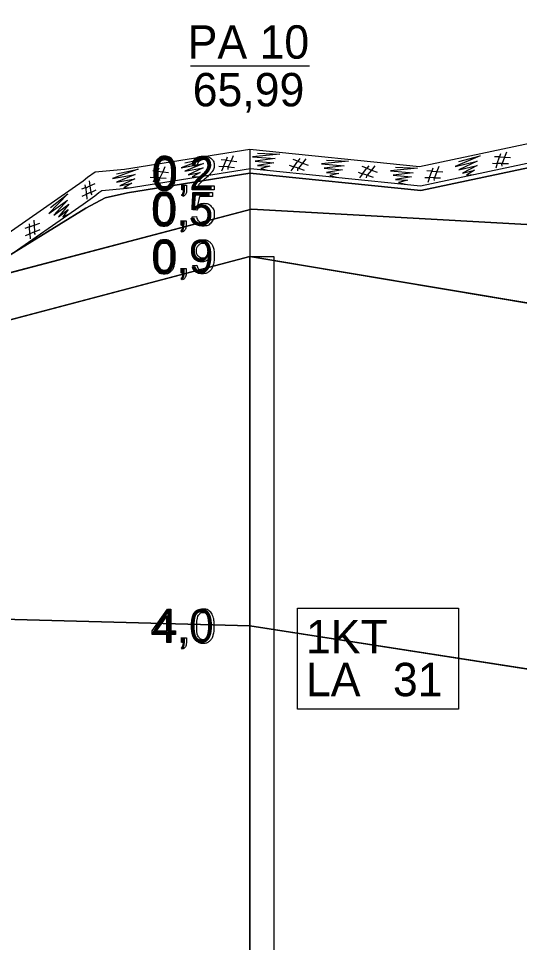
# Model space of a CAD drawing. Extents: x 532503 to 539665, y 6557663 to 6561526.
# Drawn here: x 539119 to 539203.1, y 6560348.5 to 6560503.6 of the extents above; entities that cross this region are included whole.
import ezdxf

# ---------------------------------------------------------------- set-up
doc = ezdxf.new("R2010")
doc.units = 0
for name, color, linetype in [('Default', 7, 'Continuous'), ('GEOLPUNKT', 7, 'Continuous'), ('Plokid', 7, 'Continuous'), ('Proovid', 7, 'Continuous'), ('Täide', 7, 'Continuous')]:
    doc.layers.add(name, color=color, linetype=linetype)

msp = doc.modelspace()

# ---------------------------------------------------------------- linework, layer by layer
at = {"layer": 'Default'}
for points in [[(539016.72, 6560428.48), (539041.81, 6560435.02), (539049.4, 6560439.13), (539059.04, 6560444.86), (539068.48, 6560450.07), (539094, 6560456.08), (539103.15, 6560458.66), (539116.67, 6560463.39), (539130.29, 6560471.8), (539133.56, 6560473.5), (539137.3, 6560474.33), (539157.84, 6560477.67), (539186.53, 6560474.73), (539215.37, 6560480.82), (539256.44, 6560490.05), (539283.9, 6560496.09), (539288.08, 6560495.82), (539318.52, 6560488.64), (539333.06, 6560489.7), (539343.3, 6560492.12), (539346.88, 6560502.33), (539364.1, 6560503.61), (539368.49, 6560503.34)], [(539016.08, 6560432.44), (539041.1, 6560437.68), (539043.49, 6560438.69), (539056.44, 6560446.2), (539062.61, 6560449.38), (539068.48, 6560452.07), (539096.6, 6560459.4), (539099.98, 6560460.45), (539100.7, 6560460.55), (539101.28, 6560460.62), (539103.14, 6560461.98), (539104.21, 6560462.35), (539115.33, 6560466.27), (539127.99, 6560475.07), (539129.83, 6560476.39), (539130.55, 6560477), (539131.88, 6560477.86), (539136.8, 6560478.3), (539157.84, 6560481.67), (539186.31, 6560478.77), (539214.29, 6560484.68)], [(538934.54, 6560278.72), (538949.3, 6560282.98), (538963.4, 6560293.67), (539043.8, 6560405.69), (539048.99, 6560412.93), (539068.48, 6560448.07), (539158.09, 6560471.6), (539318.84, 6560462.67), (539365.97, 6560466.27), (539400.81, 6560444.27)], [(538963.4, 6560293.67), (539068.48, 6560440.07), (539068.48, 6560440.07), (539157.84, 6560463.67), (539157.84, 6560463.67), (539318.84, 6560436.67), (539318.84, 6560436.67), (539400.81, 6560444.27), (539400.81, 6560444.27), (539446.47, 6560428.67), (539446.47, 6560428.67), (539511.17, 6560226.27), (539511.17, 6560226.27)], [(539043.8, 6560405.69), (539068.48, 6560404.07), (539157.84, 6560401.67), (539318.84, 6560376.67), (539463.86, 6560374.27)]]:
    msp.add_lwpolyline(points, dxfattribs=at)
at = {"layer": 'GEOLPUNKT'}
for p, q in [((539147.84, 6560495.67), (539167.84, 6560495.67)), ((539157.84, 6560481.67), (539157.84, 6560181.67))]:
    msp.add_line(p, q, dxfattribs=at)
at = {"layer": 'Plokid'}
for points in [[(539016.72, 6560428.48), (539041.81, 6560435.02), (539049.4, 6560439.13), (539059.04, 6560444.86), (539068.48, 6560450.07), (539094, 6560456.08), (539103.15, 6560458.66), (539116.67, 6560463.39), (539130.29, 6560471.8), (539133.56, 6560473.5), (539137.3, 6560474.33), (539157.84, 6560477.67), (539186.53, 6560474.73), (539215.37, 6560480.82), (539256.44, 6560490.05), (539283.9, 6560496.09), (539288.08, 6560495.82), (539318.52, 6560488.64), (539333.06, 6560489.7), (539343.3, 6560492.12), (539346.88, 6560502.33), (539364.1, 6560503.61), (539368.49, 6560503.34)], [(538967.8, 6560299.8), (539068.48, 6560440.07), (539068.48, 6560440.07), (539157.84, 6560463.67), (539157.84, 6560463.67), (539318.84, 6560436.67), (539318.84, 6560436.67), (539400.81, 6560444.27), (539400.81, 6560444.27), (539446.47, 6560428.67), (539446.47, 6560428.67), (539506.77, 6560240.06)]]:
    msp.add_lwpolyline(points, dxfattribs=at)
at = {"layer": 'Proovid'}
for points in [[(539148.98, 6560478.8), (539148.27, 6560478.87)], [(539146.43, 6560474.87), (539146.43, 6560475.65), (539147.21, 6560475.65), (539147.21, 6560474.87)], [(539146.58, 6560473.76), (539146.38, 6560474.05)], [(539146.82, 6560474.87), (539146.43, 6560474.87)], [(539151.84, 6560475.53), (539151.84, 6560474.87), (539148.14, 6560474.87)], [(539148.9, 6560471.44), (539148.25, 6560471.52), (539148.8, 6560474.4), (539151.58, 6560474.4), (539151.58, 6560473.74), (539149.35, 6560473.74), (539149.04, 6560472.24)], [(539149.1, 6560475.53), (539151.84, 6560475.53)], [(539146.33, 6560468.87), (539146.33, 6560469.65), (539147.11, 6560469.65), (539147.11, 6560468.87)], [(539148.13, 6560470.34), (539148.85, 6560470.4)], [(539146.47, 6560467.76), (539146.28, 6560468.05)], [(539146.72, 6560468.87), (539146.33, 6560468.87)], [(539146.36, 6560460.87), (539146.36, 6560461.65), (539147.14, 6560461.65), (539147.14, 6560460.87)], [(539146.36, 6560460.87), (539146.36, 6560461.65), (539147.14, 6560461.65), (539147.14, 6560460.87)], [(539148.27, 6560462.17), (539148.93, 6560462.23)], [(539148.27, 6560462.17), (539148.93, 6560462.23)], [(539146.75, 6560460.87), (539146.36, 6560460.87)], [(539146.75, 6560460.87), (539146.36, 6560460.87)], [(539146.51, 6560459.76), (539146.32, 6560460.05)], [(539146.51, 6560459.76), (539146.32, 6560460.05)], [(539143.87, 6560398.87), (539143.87, 6560400.21), (539141.45, 6560400.21), (539141.45, 6560400.84), (539144, 6560404.47), (539144.56, 6560404.47), (539144.56, 6560400.84), (539145.32, 6560400.84), (539145.32, 6560400.21), (539144.56, 6560400.21), (539144.56, 6560398.87), (539143.87, 6560398.87)], [(539143.87, 6560400.84), (539143.87, 6560403.37), (539142.12, 6560400.84), (539143.87, 6560400.84)], [(539146.39, 6560398.87), (539146.39, 6560399.65), (539147.17, 6560399.65), (539147.17, 6560398.87)], [(539146.78, 6560398.87), (539146.39, 6560398.87)], [(539146.54, 6560397.76), (539146.35, 6560398.05)]]:
    msp.add_lwpolyline(points, dxfattribs=at)
for points in [[(539157.84, 6560463.67), (539161.84, 6560463.67), (539161.84, 6560321.67), (539157.84, 6560321.67)], [(539165.84, 6560404.67), (539192.84, 6560404.67), (539192.84, 6560387.67), (539165.84, 6560387.67)]]:
    msp.add_lwpolyline(points, close=True, dxfattribs=at)
for points in [[(539141.71, 6560477.63), (539141.71, 6560478.62), (539141.91, 6560479.23), (539142.12, 6560479.84), (539142.52, 6560480.16), (539142.92, 6560480.49), (539143.54, 6560480.49), (539143.99, 6560480.49), (539144.33, 6560480.31), (539144.67, 6560480.13), (539144.89, 6560479.79), (539145.11, 6560479.45), (539145.23, 6560478.95), (539145.36, 6560478.46), (539145.36, 6560477.63), (539145.36, 6560476.65), (539145.16, 6560476.04), (539144.96, 6560475.43), (539144.55, 6560475.11), (539144.15, 6560474.78), (539143.54, 6560474.78), (539142.73, 6560474.78), (539142.26, 6560475.35), (539141.71, 6560476.06), (539141.71, 6560477.63)], [(539148.27, 6560478.87), (539148.34, 6560479.66), (539148.82, 6560480.08), (539149.29, 6560480.49), (539150.09, 6560480.49), (539150.9, 6560480.49), (539151.37, 6560480.04), (539151.83, 6560479.6), (539151.83, 6560478.94), (539151.83, 6560478.6), (539151.7, 6560478.28), (539151.56, 6560477.95), (539151.24, 6560477.59), (539150.92, 6560477.24), (539150.18, 6560476.61), (539149.56, 6560476.09), (539149.39, 6560475.9), (539149.21, 6560475.72), (539149.1, 6560475.53)], [(539142.42, 6560477.63), (539142.42, 6560476.25), (539142.74, 6560475.8), (539143.06, 6560475.34), (539143.54, 6560475.34), (539144.01, 6560475.34), (539144.33, 6560475.8), (539144.65, 6560476.25), (539144.65, 6560477.63), (539144.65, 6560479.01), (539144.33, 6560479.47), (539144.01, 6560479.92), (539143.53, 6560479.92), (539143.06, 6560479.92), (539142.77, 6560479.52), (539142.42, 6560479.01), (539142.42, 6560477.63)], [(539148.14, 6560474.87), (539148.14, 6560475.12), (539148.22, 6560475.35), (539148.36, 6560475.73), (539148.68, 6560476.09), (539148.99, 6560476.46), (539149.58, 6560476.94), (539150.49, 6560477.69), (539150.81, 6560478.13), (539151.13, 6560478.56), (539151.13, 6560478.95), (539151.13, 6560479.36), (539150.83, 6560479.64), (539150.54, 6560479.92), (539150.07, 6560479.92), (539149.58, 6560479.92), (539149.28, 6560479.63), (539148.98, 6560479.33), (539148.98, 6560478.8)], [(539141.61, 6560471.63), (539141.61, 6560472.62), (539141.81, 6560473.23), (539142.02, 6560473.84), (539142.42, 6560474.16), (539142.82, 6560474.49), (539143.43, 6560474.49), (539143.88, 6560474.49), (539144.22, 6560474.31), (539144.56, 6560474.13), (539144.79, 6560473.79), (539145.01, 6560473.45), (539145.13, 6560472.95), (539145.26, 6560472.46), (539145.26, 6560471.63), (539145.26, 6560470.65), (539145.06, 6560470.04), (539144.85, 6560469.43), (539144.45, 6560469.11), (539144.05, 6560468.78), (539143.43, 6560468.78), (539142.62, 6560468.78), (539142.16, 6560469.35), (539141.61, 6560470.06), (539141.61, 6560471.63)], [(539146.38, 6560474.05), (539146.6, 6560474.15), (539146.71, 6560474.34), (539146.81, 6560474.52), (539146.82, 6560474.87)], [(539147.21, 6560474.87), (539147.21, 6560474.44), (539147.06, 6560474.17), (539146.91, 6560473.91), (539146.58, 6560473.76)], [(539142.32, 6560471.63), (539142.32, 6560470.25), (539142.64, 6560469.8), (539142.96, 6560469.34), (539143.43, 6560469.34), (539143.91, 6560469.34), (539144.23, 6560469.8), (539144.55, 6560470.25), (539144.55, 6560471.63), (539144.55, 6560473.01), (539144.23, 6560473.47), (539143.91, 6560473.92), (539143.43, 6560473.92), (539142.95, 6560473.92), (539142.67, 6560473.52), (539142.32, 6560473.01), (539142.32, 6560471.63)], [(539149.04, 6560472.24), (539149.55, 6560472.59), (539150.1, 6560472.59), (539150.84, 6560472.59), (539151.34, 6560472.08), (539151.84, 6560471.57), (539151.84, 6560470.77), (539151.84, 6560470.01), (539151.4, 6560469.46), (539150.86, 6560468.78), (539149.93, 6560468.78), (539149.17, 6560468.78), (539148.68, 6560469.2), (539148.2, 6560469.63), (539148.13, 6560470.34)], [(539148.85, 6560470.4), (539148.93, 6560469.87), (539149.22, 6560469.61), (539149.51, 6560469.34), (539149.93, 6560469.34), (539150.43, 6560469.34), (539150.77, 6560469.71), (539151.11, 6560470.09), (539151.11, 6560470.71), (539151.11, 6560471.3), (539150.78, 6560471.64), (539150.46, 6560471.98), (539149.92, 6560471.98), (539149.58, 6560471.98), (539149.32, 6560471.83), (539149.05, 6560471.68), (539148.9, 6560471.44)], [(539146.28, 6560468.05), (539146.5, 6560468.15), (539146.6, 6560468.34), (539146.71, 6560468.52), (539146.72, 6560468.87)], [(539147.11, 6560468.87), (539147.11, 6560468.44), (539146.96, 6560468.17), (539146.81, 6560467.91), (539146.47, 6560467.76)], [(539141.64, 6560463.63), (539141.64, 6560464.62), (539141.85, 6560465.23), (539142.05, 6560465.84), (539142.45, 6560466.16), (539142.86, 6560466.49), (539143.47, 6560466.49), (539143.92, 6560466.49), (539144.26, 6560466.31), (539144.6, 6560466.13), (539144.82, 6560465.79), (539145.04, 6560465.45), (539145.17, 6560464.95), (539145.29, 6560464.46), (539145.29, 6560463.63), (539145.29, 6560462.65), (539145.09, 6560462.04), (539144.89, 6560461.43), (539144.48, 6560461.11), (539144.08, 6560460.78), (539143.47, 6560460.78), (539142.66, 6560460.78), (539142.2, 6560461.35), (539141.64, 6560462.06), (539141.64, 6560463.63)], [(539141.64, 6560463.63), (539141.64, 6560464.62), (539141.85, 6560465.23), (539142.05, 6560465.84), (539142.45, 6560466.16), (539142.86, 6560466.49), (539143.47, 6560466.49), (539143.92, 6560466.49), (539144.26, 6560466.31), (539144.6, 6560466.13), (539144.82, 6560465.79), (539145.04, 6560465.45), (539145.17, 6560464.95), (539145.29, 6560464.46), (539145.29, 6560463.63), (539145.29, 6560462.65), (539145.09, 6560462.04), (539144.89, 6560461.43), (539144.48, 6560461.11), (539144.08, 6560460.78), (539143.47, 6560460.78), (539142.66, 6560460.78), (539142.2, 6560461.35), (539141.64, 6560462.06), (539141.64, 6560463.63)], [(539148.93, 6560462.23), (539149.01, 6560461.76), (539149.25, 6560461.55), (539149.49, 6560461.34), (539149.86, 6560461.34), (539150.17, 6560461.34), (539150.41, 6560461.49), (539150.65, 6560461.63), (539150.8, 6560461.87), (539150.95, 6560462.12), (539151.06, 6560462.53), (539151.16, 6560462.94), (539151.16, 6560463.37), (539151.16, 6560463.42), (539151.16, 6560463.51), (539150.95, 6560463.18), (539150.59, 6560462.97), (539150.24, 6560462.77), (539149.82, 6560462.77), (539149.13, 6560462.77), (539148.65, 6560463.27), (539148.16, 6560463.78), (539148.16, 6560464.6), (539148.16, 6560465.45), (539148.67, 6560465.97), (539149.17, 6560466.49), (539149.92, 6560466.49), (539150.47, 6560466.49), (539150.92, 6560466.2), (539151.37, 6560465.9), (539151.61, 6560465.36), (539151.84, 6560464.82), (539151.84, 6560463.78), (539151.84, 6560462.71), (539151.61, 6560462.08), (539151.38, 6560461.44), (539150.92, 6560461.11), (539150.46, 6560460.78), (539149.84, 6560460.78), (539149.18, 6560460.78), (539148.77, 6560461.14), (539148.35, 6560461.51), (539148.27, 6560462.17)], [(539148.93, 6560462.23), (539149.01, 6560461.76), (539149.25, 6560461.55), (539149.49, 6560461.34), (539149.86, 6560461.34), (539150.17, 6560461.34), (539150.41, 6560461.49), (539150.65, 6560461.63), (539150.8, 6560461.87), (539150.95, 6560462.12), (539151.06, 6560462.53), (539151.16, 6560462.94), (539151.16, 6560463.37), (539151.16, 6560463.42), (539151.16, 6560463.51), (539150.95, 6560463.18), (539150.59, 6560462.97), (539150.24, 6560462.77), (539149.82, 6560462.77), (539149.13, 6560462.77), (539148.65, 6560463.27), (539148.16, 6560463.78), (539148.16, 6560464.6), (539148.16, 6560465.45), (539148.67, 6560465.97), (539149.17, 6560466.49), (539149.92, 6560466.49), (539150.47, 6560466.49), (539150.92, 6560466.2), (539151.37, 6560465.9), (539151.61, 6560465.36), (539151.84, 6560464.82), (539151.84, 6560463.78), (539151.84, 6560462.71), (539151.61, 6560462.08), (539151.38, 6560461.44), (539150.92, 6560461.11), (539150.46, 6560460.78), (539149.84, 6560460.78), (539149.18, 6560460.78), (539148.77, 6560461.14), (539148.35, 6560461.51), (539148.27, 6560462.17)], [(539142.35, 6560463.63), (539142.35, 6560462.25), (539142.67, 6560461.8), (539142.99, 6560461.34), (539143.47, 6560461.34), (539143.94, 6560461.34), (539144.26, 6560461.8), (539144.58, 6560462.25), (539144.58, 6560463.63), (539144.58, 6560465.01), (539144.26, 6560465.47), (539143.94, 6560465.92), (539143.46, 6560465.92), (539142.99, 6560465.92), (539142.7, 6560465.52), (539142.35, 6560465.01), (539142.35, 6560463.63)], [(539142.35, 6560463.63), (539142.35, 6560462.25), (539142.67, 6560461.8), (539142.99, 6560461.34), (539143.47, 6560461.34), (539143.94, 6560461.34), (539144.26, 6560461.8), (539144.58, 6560462.25), (539144.58, 6560463.63), (539144.58, 6560465.01), (539144.26, 6560465.47), (539143.94, 6560465.92), (539143.46, 6560465.92), (539142.99, 6560465.92), (539142.7, 6560465.52), (539142.35, 6560465.01), (539142.35, 6560463.63)], [(539151.08, 6560464.64), (539151.08, 6560465.23), (539150.77, 6560465.58), (539150.45, 6560465.92), (539150.01, 6560465.92), (539149.55, 6560465.92), (539149.21, 6560465.55), (539148.87, 6560465.18), (539148.87, 6560464.58), (539148.87, 6560464.04), (539149.19, 6560463.71), (539149.51, 6560463.38), (539149.99, 6560463.38), (539150.47, 6560463.38), (539150.77, 6560463.71), (539151.08, 6560464.04), (539151.08, 6560464.64)], [(539151.08, 6560464.64), (539151.08, 6560465.23), (539150.77, 6560465.58), (539150.45, 6560465.92), (539150.01, 6560465.92), (539149.55, 6560465.92), (539149.21, 6560465.55), (539148.87, 6560465.18), (539148.87, 6560464.58), (539148.87, 6560464.04), (539149.19, 6560463.71), (539149.51, 6560463.38), (539149.99, 6560463.38), (539150.47, 6560463.38), (539150.77, 6560463.71), (539151.08, 6560464.04), (539151.08, 6560464.64)], [(539146.32, 6560460.05), (539146.53, 6560460.15), (539146.64, 6560460.34), (539146.74, 6560460.52), (539146.75, 6560460.87)], [(539146.32, 6560460.05), (539146.53, 6560460.15), (539146.64, 6560460.34), (539146.74, 6560460.52), (539146.75, 6560460.87)], [(539147.14, 6560460.87), (539147.14, 6560460.44), (539146.99, 6560460.17), (539146.84, 6560459.91), (539146.51, 6560459.76)], [(539147.14, 6560460.87), (539147.14, 6560460.44), (539146.99, 6560460.17), (539146.84, 6560459.91), (539146.51, 6560459.76)], [(539148.19, 6560401.63), (539148.19, 6560402.62), (539148.4, 6560403.23), (539148.6, 6560403.84), (539149.01, 6560404.16), (539149.41, 6560404.49), (539150.02, 6560404.49), (539150.47, 6560404.49), (539150.81, 6560404.31), (539151.15, 6560404.13), (539151.37, 6560403.79), (539151.59, 6560403.45), (539151.72, 6560402.95), (539151.84, 6560402.46), (539151.84, 6560401.63), (539151.84, 6560400.65), (539151.64, 6560400.04), (539151.44, 6560399.43), (539151.04, 6560399.11), (539150.63, 6560398.78), (539150.02, 6560398.78), (539149.21, 6560398.78), (539148.75, 6560399.35), (539148.19, 6560400.06), (539148.19, 6560401.63)], [(539148.9, 6560401.63), (539148.9, 6560400.25), (539149.22, 6560399.8), (539149.55, 6560399.34), (539150.02, 6560399.34), (539150.49, 6560399.34), (539150.81, 6560399.8), (539151.13, 6560400.25), (539151.13, 6560401.63), (539151.13, 6560403.01), (539150.81, 6560403.47), (539150.49, 6560403.92), (539150.01, 6560403.92), (539149.54, 6560403.92), (539149.26, 6560403.52), (539148.9, 6560403.01), (539148.9, 6560401.63)], [(539146.35, 6560398.05), (539146.56, 6560398.15), (539146.67, 6560398.34), (539146.77, 6560398.52), (539146.78, 6560398.87)], [(539147.17, 6560398.87), (539147.17, 6560398.44), (539147.02, 6560398.17), (539146.87, 6560397.91), (539146.54, 6560397.76)]]:
    msp.add_open_spline(points, degree=3, dxfattribs=at)
at = {"layer": 'Täide'}
for p, q in [((539157.84, 6560463.67), (539068.48, 6560440.07)), ((539318.84, 6560436.67), (539157.84, 6560463.67)), ((539157.84, 6560401.67), (539318.84, 6560376.67))]:
    msp.add_line(p, q, dxfattribs=at)
for points in [[(539368.49, 6560503.34), (539364.1, 6560503.61), (539346.88, 6560502.33), (539343.3, 6560492.12), (539333.06, 6560489.7), (539318.52, 6560488.64), (539288.08, 6560495.82), (539283.9, 6560496.09), (539256.44, 6560490.05), (539215.37, 6560480.82), (539186.53, 6560474.73), (539157.84, 6560477.67), (539137.3, 6560474.33), (539133.56, 6560473.5), (539130.29, 6560471.8), (539116.67, 6560463.39), (539103.15, 6560458.66), (539094, 6560456.08), (539068.48, 6560450.07), (539059.04, 6560444.86), (539049.4, 6560439.13), (539041.81, 6560435.02), (539016.72, 6560428.48)], [(539016.59, 6560429.27), (539042.06, 6560434.62), (539044.93, 6560435.82), (539057.97, 6560443.39), (539064.01, 6560446.5), (539069.56, 6560449.04), (539097.48, 6560456.32), (539100.68, 6560457.32), (539101.11, 6560457.38), (539102.49, 6560457.55), (539104.64, 6560459.11), (539105.27, 6560459.33), (539116.8, 6560463.4), (539129.83, 6560472.46), (539131.79, 6560473.86), (539132.46, 6560474.42), (539132.96, 6560474.74), (539137.2, 6560475.13), (539157.94, 6560478.44), (539186.49, 6560475.53), (539215.16, 6560481.6)], [(539154.03, 6560480.32), (539153.82, 6560479.82), (539154.67, 6560479.73), (539155.66, 6560479.63)], [(539155.02, 6560480.54), (539154.67, 6560479.73), (539154.21, 6560478.7), (539155.25, 6560478.63)], [(539159.11, 6560481.01), (539162.83, 6560480.82), (539158.27, 6560480.38), (539162.08, 6560480.09), (539158.72, 6560479.67), (539161.83, 6560479.4), (539159.12, 6560478.94), (539161.17, 6560478.8), (539159.66, 6560478.44), (539160.81, 6560478.15)], [(539192.88, 6560479.61), (539196.47, 6560480.57), (539192.27, 6560478.76), (539195.99, 6560479.64), (539192.91, 6560478.22), (539195.96, 6560478.92), (539193.52, 6560477.65), (539195.52, 6560478.14), (539194.19, 6560477.34), (539195.37, 6560477.41)], [(539200.2, 6560478.85), (539200.14, 6560479.14), (539200.19, 6560479.29), (539199.36, 6560479.3), (539199.74, 6560480.39), (539198.91, 6560480.42)], [(539199.92, 6560480.9), (539199.74, 6560480.39), (539200.59, 6560480.34), (539201.59, 6560480.29)], [(539200.9, 6560481.16), (539200.59, 6560480.34), (539200.19, 6560479.29), (539201.23, 6560479.27)], [(539146.93, 6560479.39), (539150.57, 6560480.17), (539146.28, 6560478.56), (539150.04, 6560479.26), (539146.89, 6560477.99), (539149.97, 6560478.54), (539147.47, 6560477.39), (539149.49, 6560477.79), (539148.12, 6560477.05), (539149.31, 6560477.06)], [(539152.6, 6560478.8), (539153.39, 6560478.75), (539153.07, 6560477.97)], [(539154.21, 6560478.25), (539154.16, 6560478.56), (539154.21, 6560478.7), (539153.39, 6560478.75), (539153.82, 6560479.82), (539152.99, 6560479.9)], [(539164.44, 6560478.98), (539165.19, 6560478.73), (539164.69, 6560478.06)], [(539165.85, 6560478.04), (539165.88, 6560478.35), (539165.97, 6560478.47), (539165.19, 6560478.73), (539165.88, 6560479.65), (539165.1, 6560479.94)], [(539166.21, 6560480.09), (539165.88, 6560479.65), (539166.68, 6560479.34), (539167.61, 6560479)], [(539167.22, 6560480.04), (539166.68, 6560479.34), (539165.97, 6560478.47), (539166.96, 6560478.14)], [(539170.68, 6560479.83), (539174.4, 6560479.65), (539169.84, 6560479.2), (539173.65, 6560478.91), (539170.29, 6560478.49), (539173.4, 6560478.22), (539170.69, 6560477.76), (539172.74, 6560477.62), (539171.23, 6560477.26), (539172.38, 6560476.97)], [(539177.42, 6560476.86), (539177.45, 6560477.17), (539177.54, 6560477.29), (539176.76, 6560477.55), (539177.45, 6560478.47), (539176.67, 6560478.76)], [(539177.78, 6560478.91), (539177.45, 6560478.47), (539178.25, 6560478.17), (539179.18, 6560477.82)], [(539178.79, 6560478.86), (539178.25, 6560478.17), (539177.54, 6560477.29), (539178.53, 6560476.96)], [(539189.52, 6560478.76), (539189.22, 6560477.93), (539188.81, 6560476.88), (539189.85, 6560476.87)], [(539198.57, 6560479.31), (539199.36, 6560479.3), (539199.09, 6560478.51)], [(539135.45, 6560477.55), (539139.09, 6560478.33), (539134.79, 6560476.73), (539138.55, 6560477.43), (539135.41, 6560476.16), (539138.49, 6560476.7), (539135.99, 6560475.55), (539138.01, 6560475.95), (539136.64, 6560475.21), (539137.83, 6560475.23)], [(539142.72, 6560476.42), (539142.67, 6560476.72), (539142.73, 6560476.86), (539141.9, 6560476.91), (539142.34, 6560477.98), (539141.51, 6560478.06)], [(539142.55, 6560478.49), (539142.34, 6560477.98), (539143.19, 6560477.89), (539144.18, 6560477.79)], [(539143.53, 6560478.7), (539143.19, 6560477.89), (539142.73, 6560476.86), (539143.77, 6560476.8)], [(539176.01, 6560477.8), (539176.76, 6560477.55), (539176.25, 6560476.88)], [(539182.25, 6560478.65), (539185.97, 6560478.47), (539181.41, 6560478.02), (539185.22, 6560477.73), (539181.86, 6560477.31), (539184.97, 6560477.04), (539182.26, 6560476.58), (539184.31, 6560476.45), (539182.8, 6560476.09), (539183.95, 6560475.79)], [(539188.83, 6560476.44), (539188.76, 6560476.74), (539188.81, 6560476.88), (539187.98, 6560476.9), (539188.37, 6560477.98), (539187.53, 6560478.02)], [(539188.55, 6560478.5), (539188.37, 6560477.98), (539189.22, 6560477.93), (539190.21, 6560477.89)], [(539130.13, 6560475.69), (539130.21, 6560475.15), (539130.98, 6560475.51), (539131.88, 6560475.94)], [(539130.86, 6560476.38), (539130.98, 6560475.51), (539131.12, 6560474.39), (539132.05, 6560474.87)], [(539141.11, 6560476.96), (539141.9, 6560476.91), (539141.59, 6560476.14)], [(539187.19, 6560476.9), (539187.98, 6560476.9), (539187.71, 6560476.1)], [(539124.33, 6560471.89), (539127.27, 6560474.17), (539124.1, 6560470.86), (539127.19, 6560473.12), (539124.91, 6560470.61), (539127.44, 6560472.44), (539125.69, 6560470.32), (539127.33, 6560471.56), (539126.42, 6560470.3), (539127.48, 6560470.83)], [(539131.36, 6560474.04), (539131.18, 6560474.29), (539131.17, 6560474.44), (539130.4, 6560474.12), (539130.32, 6560475.27), (539129.54, 6560474.97)], [(539129.68, 6560473.81), (539130.4, 6560474.12), (539130.47, 6560473.29)], [(539318.84, 6560462.67), (539158.09, 6560471.6), (539068.48, 6560448.07), (539068.48, 6560448.07), (539063.29, 6560438.72)], [(539158.09, 6560471.6), (539113.28, 6560459.83), (539068.48, 6560448.07)], [(539113.28, 6560459.83), (539158.09, 6560471.6), (539318.84, 6560462.67)], [(539400.81, 6560444.27), (539365.97, 6560466.27), (539318.84, 6560462.67), (539158.09, 6560471.6)], [(539121.57, 6560469.79), (539121.61, 6560468.91), (539121.65, 6560467.79), (539122.61, 6560468.18)], [(539121.83, 6560467.38), (539121.66, 6560467.64), (539121.65, 6560467.79), (539120.88, 6560467.48), (539120.81, 6560468.63), (539120.03, 6560468.34)], [(539120.77, 6560469.17), (539120.81, 6560468.63), (539121.61, 6560468.91), (539122.54, 6560469.26)], [(539120.15, 6560467.18), (539120.88, 6560467.48), (539120.93, 6560466.64)], [(539400.81, 6560444.27), (539318.84, 6560436.67), (539157.84, 6560463.67), (539068.48, 6560440.07), (539048.99, 6560412.93)], [(539063.29, 6560438.72), (539068.48, 6560440.07), (539157.84, 6560463.67), (539318.84, 6560436.67), (539400.81, 6560444.27)], [(539068.48, 6560440.07), (539157.84, 6560463.67), (539318.84, 6560436.67)], [(539463.86, 6560374.27), (539318.84, 6560376.67), (539157.84, 6560401.67), (539068.48, 6560404.07), (539043.8, 6560405.69)], [(539043.8, 6560405.69), (539068.48, 6560404.07), (539157.84, 6560401.67)]]:
    msp.add_lwpolyline(points, dxfattribs=at)

# ---------------------------------------------------------------- texts
at = {"layer": 'GEOLPUNKT'}
for s, p in [('PA 10', (539147.38, 6560496.87)), ('65,99', (539148.23, 6560488.87))]:
    msp.add_text(s, height=5.6, dxfattribs=at).set_placement(p)
at = {"layer": 'Proovid'}
for s, p in [('0,2', (539141.39, 6560474.87)), ('0,5', (539141.28, 6560468.87)), ('0,9', (539141.32, 6560460.87)), ('4,0', (539141.35, 6560398.87)), ('1KT', (539167.24, 6560397.07)), ('LA', (539167.24, 6560389.87)), ('31', (539181.84, 6560389.87))]:
    msp.add_text(s, height=5.6, dxfattribs=at).set_placement(p)

doc.saveas('drawing.dxf')
